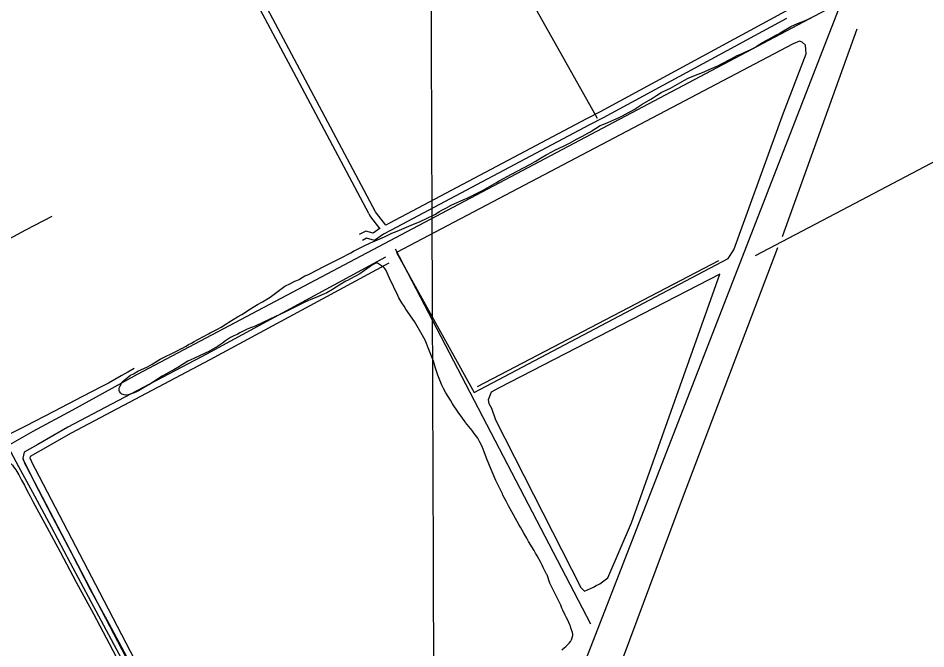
# Model space of a CAD drawing. Extents: x 3392644 to 3430565, y 576657 to 602123.
# Drawn here: x 3421229 to 3425267, y 595326 to 598129 of the extents above; entities that cross this region are included whole.
import ezdxf

# ---------------------------------------------------------------- set-up
doc = ezdxf.new("R2010")
doc.units = 0
for name, color, linetype in [('V-DTCH-CNTR', 7, 'Continuous'), ('V-GRID-MAJR', 7, 'Continuous'), ('V-ROAD-CNTR', 7, 'Continuous'), ('V-SITE-VEGE', 7, 'Continuous'), ('V-TOPO-SHOR', 7, 'Continuous')]:
    doc.layers.add(name, color=color, linetype=linetype)

msp = doc.modelspace()

# ---------------------------------------------------------------- linework, layer by layer
at = {"layer": 'V-DTCH-CNTR'}
for points in [[(3421377.762, 597248.21), (3421260.9590000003, 597186.541), (3421133.1410000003, 597119.297), (3420988.81, 597042.513), (3420812.168, 596950.75)], [(3421744.873, 596572.603), (3421716.305, 596555.9940000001), (3421687.631, 596539.569), (3421658.853, 596523.329), (3421629.97, 596507.274), (3421600.982, 596491.406), (3421514.704, 596447.551), (3421387.085, 596381.179), (3421261.8540000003, 596315.2170000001), (3421183.522, 596276.579), (3421140.586, 596254.055), (3421031.265, 596194.547), (3420888.561, 596115.349), (3420741.482, 596034.135), (3420593.606, 595953.319), (3420425.072, 595858.054), (3420326.09, 595803.776), (3420181.796, 595723.3740000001), (3420006.897, 595625.688), (3419853.862, 595539.666), (3419698.818, 595457.22), (3419504.002, 595357.0480000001), (3419510.847, 595342.73), (3419541.313, 595278.974)], [(3422103.506, 594566.129), (3422077.679, 594613.331), (3422051.827, 594660.5210000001), (3422025.946, 594707.697), (3421982.582, 594789.105), (3421908.981, 594927.535), (3421820.282, 595089.948), (3421723.215, 595270.454), (3421633.707, 595437.198), (3421550.974, 595588.599), (3421466.607, 595752.211), (3421382.661, 595909.914), (3421299.887, 596069.987), (3421251.7060000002, 596169.115)], [(3421198.188, 596147.963), (3421203.441, 596141.446), (3421208.518, 596134.792), (3421213.415, 596128.005), (3421218.129, 596121.089), (3421222.657, 596114.05), (3421226.997, 596106.894), (3421231.142, 596099.6240000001), (3421244.0870000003, 596076.111), (3421256.81, 596052.475), (3421269.304, 596028.716), (3421281.572, 596004.843), (3421293.61, 595980.852), (3421356.058, 595866.811), (3421414.932, 595757.485), (3421486.548, 595622.196), (3421564.108, 595480.63), (3421634.127, 595349.6730000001), (3421711.7260000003, 595199.8250000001)]]:
    msp.add_lwpolyline(points, dxfattribs=at)
at = {"layer": 'V-GRID-MAJR'}
msp.add_spline([(3423129.4990000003, 582140.143), (3423105.705, 588199.314), (3423081.9020000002, 594260.42), (3423058.099, 600321.545), (3423058.091, 600323.46)], degree=3, dxfattribs=at)
at = {"layer": 'V-ROAD-CNTR'}
for points in [[(3422789.0723840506, 597260.6114522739), (3422455.1010519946, 597887.5301984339), (3422189.2385837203, 598385.8442018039), (3421862.962236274, 598995.776981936), (3421681.7455987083, 599344.1622851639)], [(3422822.9763162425, 597263.0974473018), (3422818.938324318, 597268.3574367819), (3422481.5729990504, 597901.6441702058), (3422215.6985307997, 598399.980173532), (3421889.4961832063, 599009.77495394), (3421704.2575536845, 599365.8942417)], [(3424678.275605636, 598187.830597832), (3424666.591629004, 598171.7716299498), (3424659.977642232, 598168.88663572), (3423817.476327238, 597713.2285470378), (3423757.2314477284, 597681.3356108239)], [(3424646.9936682, 598127.757717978), (3423831.63029893, 597686.776599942), (3423770.467421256, 597654.3976647)], [(3423757.2314477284, 597681.3356108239), (3422881.0652000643, 597217.5085384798)], [(3423770.467421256, 597654.3976647), (3422887.641186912, 597187.0445994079)], [(3422837.753286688, 597194.579584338), (3422793.628374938, 597252.059469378), (3422789.835382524, 597259.1784551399)], [(3422864.6452329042, 597208.815555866), (3422822.9763162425, 597263.0974473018)], [(3422881.0652000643, 597217.5085384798), (3422864.6452329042, 597208.815555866)], [(3422838.9012843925, 597195.186583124), (3422838.9012843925, 597195.187583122), (3422808.3643454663, 597173.7456260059), (3422775.0534120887, 597183.067607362), (3422746.4884692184, 597167.8396378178)], [(3422887.641186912, 597187.0445994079), (3422854.601252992, 597169.5536343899), (3422813.970334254, 597141.0236914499), (3422778.5514050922, 597150.9356716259), (3422760.6004409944, 597141.3656907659)], [(3422863.4092353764, 597066.149841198), (3422067.279827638, 596636.3237008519), (3421449.364063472, 596310.8183518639), (3421316.513329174, 596234.6925041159)], [(3422877.661206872, 597039.7518939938), (3422081.3977994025, 596609.8517537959), (3421463.818034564, 596284.5244044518), (3421325.8613104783, 596205.472562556)], [(3421316.513329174, 596234.6925041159), (3421255.493451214, 596199.7275740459), (3421249.35546349, 596173.0316274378), (3421258.976444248, 596148.489676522), (3421264.923432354, 596137.0776993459)], [(3421325.8613104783, 596205.472562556), (3421281.791398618, 596180.2196130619), (3421280.671400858, 596175.3476228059), (3421286.322389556, 596160.931651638), (3421286.9473883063, 596159.7326540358)], [(3421286.9473883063, 596159.7326540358), (3421590.2417817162, 595577.7438180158), (3421786.8823884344, 595201.0315714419)], [(3421264.923432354, 596137.0776993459), (3421563.641834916, 595563.8698457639), (3421778.643404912, 595151.985669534)]]:
    msp.add_lwpolyline(points, dxfattribs=at)
at = {"layer": 'V-SITE-VEGE'}
for points in [[(3424539.676, 598020.449), (3424582.1550000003, 598043.526), (3424599.4590000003, 598053.862), (3424612.0500000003, 598059.836), (3424618.344, 598063.416), (3424666.3200000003, 598091.6460000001), (3424696.225, 598105.593), (3424726.531, 598117.963), (3424742.667, 598124.7440000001), (3424755.6520000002, 598131.51)], [(3422031.505, 596702.324), (3422075.95, 596726.593), (3422083.423, 596730.9670000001), (3422115.294, 596746.106), (3422131.8140000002, 596755.254), (3422157.3680000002, 596771.939), (3422166.015, 596777.897), (3422204.157, 596801.345), (3422224.217, 596812.486), (3422262.7460000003, 596837.1190000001), (3422293.812, 596855.803), (3422316.228, 596868.924), (3422349.649, 596889.591), (3422415.281, 596937.227), (3422439.671, 596950.361), (3422453.044, 596957.128), (3422458.949, 596959.915), (3422475.478, 596966.698), (3422479.021, 596967.898), (3422480.985, 596969.485), (3422503.794, 596983.397), (3422517.18, 596988.194), (3422566.356, 597012.88), (3422579.3340000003, 597020.435), (3422593.8910000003, 597027.603), (3422656.446, 597059.055), (3422662.348, 597061.846), (3422708.373, 597086.121), (3422720.96, 597092.886), (3422767.771, 597117.167), (3422796.494, 597131.105), (3422806.73, 597135.0970000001), (3422857.8910000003, 597157.824), (3422890.9420000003, 597172.966), (3422914.16, 597182.936), (3422976.741, 597209.263), (3423017.674, 597226.02), (3423044.828, 597237.982), (3423082.204, 597256.302), (3423103.829, 597270.21), (3423112.873, 597275.379), (3423130.967, 597285.324), (3423154.5700000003, 597297.6630000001), (3423184.8710000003, 597311.61), (3423198.252, 597317.1950000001), (3423218.72, 597325.573), (3423225.802, 597328.764), (3423264.7490000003, 597348.6680000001), (3423282.4560000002, 597357.035), (3423294.258, 597363.007), (3423357.185, 597398.799), (3423368.591, 597405.558), (3423423.657, 597435.399), (3423505.082, 597479.167), (3423528.287, 597492.688), (3423552.667, 597507.395), (3423578.232, 597521.714), (3423606.554, 597536.837), (3423615.991, 597542.401), (3423658.487, 597562.324), (3423680.913, 597573.473), (3423715.921, 597592.176), (3423736.768, 597603.712), (3423739.129, 597604.513), (3423763.517, 597618.0380000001), (3423772.563, 597623.207), (3423781.2090000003, 597629.1630000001), (3423796.543, 597639.0970000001), (3423817.3850000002, 597651.42), (3423833.519, 597658.596), (3423852.412, 597666.18), (3423877.9960000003, 597676.951), (3423902.3910000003, 597688.108), (3423917.342, 597695.6730000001), (3423931.111, 597702.837), (3423971.6240000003, 597725.115), (3423978.307, 597729.486), (3424005.437, 597746.572), (3424043.5810000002, 597769.629), (3424055.768, 597777.18), (3424068.349, 597785.5210000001), (3424089.585, 597798.241), (3424115.16, 597810.1950000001), (3424131.286, 597818.553), (3424193.431, 597853.951), (3424209.9560000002, 597861.914), (3424226.477, 597870.278), (3424280.8000000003, 597891.042), (3424303.228, 597901.7980000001), (3424344.553, 597919.348), (3424358.325, 597925.723), (3424400.809, 597948.407), (3424427.947, 597963.5210000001), (3424431.8880000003, 597964.328), (3424449.992, 597971.908), (3424462.19, 597977.882), (3424474.779, 597984.253), (3424488.156, 597990.626), (3424508.219, 598000.975), (3424520.404, 598009.314), (3424539.676, 598020.449)], [(3423216.748, 596335.316), (3423186.5700000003, 596378.156), (3423161.5500000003, 596415.106), (3423152.012, 596430.442), (3423131.342, 596464.258), (3423121.395, 596483.1410000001), (3423114.225, 596497.698), (3423095.8710000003, 596542.567), (3423085.473, 596572.884), (3423079.061, 596594.148), (3423075.853, 596605.175), (3423056.2830000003, 596656.743), (3423038.733, 596698.068), (3423020.826, 596731.504), (3422991.804, 596780.662), (3422953.68, 596835.6900000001), (3422945.3340000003, 596849.061), (3422935.406, 596863.997), (3422922.677, 596886.414), (3422917.109, 596896.64), (3422881.25, 596972.977), (3422864.117, 597009.964), (3422858.95, 597018.2220000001), (3422854.198, 597022.144), (3422827.6890000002, 597040.158), (3422824.132, 597041.716), (3422811.145, 597036.133), (3422804.856, 597032.16), (3422759.2630000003, 596999.605), (3422748.251, 596993.24), (3422706.558, 596970.5650000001), (3422693.58, 596963.405), (3422686.893, 596959.428), (3422664.869, 596946.703), (3422643.24, 596933.586), (3422627.518, 596923.258), (3422601.561, 596908.148), (3422550.007, 596885.816), (3422523.6350000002, 596875.042), (3422495.303, 596862.287), (3422412.289, 596820.876), (3422373.727, 596802.551), (3422317.065, 596776.648), (3422282.8310000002, 596760.708), (3422266.691, 596754.716), (3422261.966, 596752.723), (3422247.8000000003, 596746.343), (3422215.538, 596730.414), (3422202.56, 596723.254), (3422187.9960000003, 596717.268), (3422173.441, 596709.314), (3422151.4250000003, 596695.01), (3422137.673, 596684.6900000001), (3422116.056, 596669.208), (3422077.116, 596648.1190000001), (3422041.699, 596631.782), (3422010.619, 596616.252), (3421996.449, 596610.6630000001), (3421983.467, 596604.294), (3421939.429, 596576.871), (3421920.9450000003, 596565.741), (3421909.147, 596559.373), (3421885.1520000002, 596546.246), (3421869.024, 596537.493), (3421856.8370000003, 596529.942), (3421826.565, 596510.078), (3421810.056, 596498.562), (3421794.324, 596489.813), (3421763.647, 596472.313), (3421754.597, 596467.93), (3421744.7600000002, 596463.545), (3421718.382, 596454.35), (3421706.557, 596453.111), (3421690.363, 596457.7660000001), (3421687.989, 596459.726), (3421685.218, 596461.684), (3421679.2630000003, 596470.332), (3421678.063, 596473.875), (3421678.022, 596482.551), (3421679.961, 596488.871), (3421680.346, 596490.843), (3421686.599, 596503.4940000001), (3421689.724, 596509.029), (3421694.432, 596514.178), (3421699.929, 596519.726), (3421704.248, 596523.296), (3421714.46, 596532.02), (3421728.611, 596541.554), (3421741.592, 596548.714), (3421760.468, 596559.846), (3421804.148, 596579.773), (3421824.99, 596591.703), (3421861.17, 596613.172), (3421932.773, 596649.008), (3421955.593, 596660.16), (3421957.562, 596660.956), (3421976.045, 596671.694), (3421986.664, 596678.055), (3421999.253, 596684.424), (3422011.4420000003, 596691.582), (3422031.505, 596702.324)], [(3423646.723, 595320.698), (3423657.719, 595330.215), (3423664.789, 595336.558), (3423680.097, 595351.221), (3423685.1950000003, 595357.558), (3423688.3200000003, 595363.487), (3423690.278, 595366.258), (3423696.107, 595384.821), (3423695.685, 595390.733), (3423694.861, 595397.828), (3423688.054, 595419.485), (3423685.6580000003, 595425.785), (3423682.467, 595432.867), (3423673.697, 595452.544), (3423667.324, 595465.924), (3423662.941, 595475.365), (3423651.397, 595497.7880000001), (3423647.809, 595506.054), (3423642.617, 595519.0430000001), (3423637.839, 595528.879), (3423622.696, 595561.934), (3423613.9390000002, 595579.2440000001), (3423598.419, 595607.959), (3423594.43, 595617.799), (3423581.6380000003, 595654.018), (3423579.649, 595657.164), (3423564.912, 595687.853), (3423560.525, 595698.087), (3423554.555, 595709.4940000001), (3423537.852, 595738.598), (3423530.299, 595751.181), (3423523.935, 595762.587), (3423498.895, 595803.481), (3423490.938, 595817.6410000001), (3423477.819, 595840.056), (3423463.89, 595866.41), (3423456.732, 595878.604), (3423416.964, 595947.824), (3423409.798, 595961.984), (3423400.24, 595981.657), (3423385.521, 596008.404), (3423382.73, 596014.7000000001), (3423373.168, 596035.161), (3423358.037, 596065.455), (3423354.447, 596074.1140000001), (3423333.711, 596122.127), (3423312.963, 596172.506), (3423301.781, 596201.637), (3423296.99, 596213.839), (3423291.006, 596228.009), (3423282.648, 596244.137), (3423273.1, 596261.443), (3423263.5670000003, 596275.99), (3423257.616, 596283.455), (3423248.881, 596295.636), (3423219.523, 596331.779), (3423216.748, 596335.316)]]:
    msp.add_lwpolyline(points, dxfattribs=at)
for points in [[(3423257.454, 596465.903), (3424388.04, 597061.1190000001), (3424413.22, 597099.748), (3424633.648, 597708.746), (3424734.3510000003, 597970.081), (3424731.8540000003, 598009.732), (3424716.4760000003, 598022.1680000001), (3424704.759, 598026.556), (3424676.644, 598015.723), (3422912.165, 597087.8470000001)], [(3423732.254, 595597.868), (3423747.487, 595581.482), (3423787.757, 595599.779), (3423799.91, 595607.24), (3423816.015, 595614.559), (3423852.623, 595640.901), (3423956.696, 595886.2880000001), (3424349.832, 596991.319), (3423369.043, 596485.522), (3423332.73, 596467.082), (3423319.555, 596431.963), (3423322.926, 596416.015), (3423334.061, 596395.826), (3423351.936, 596343.7390000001)]]:
    msp.add_lwpolyline(points, close=True, dxfattribs=at)
at = {"layer": 'V-TOPO-SHOR'}
for p, q in [((3421759.241, 596546.084), (3426066.3830557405, 598824.0943134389)), ((3424628.505931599, 597159.0321287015), (3424960.922504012, 598081.8280337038)), ((3422905.182673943, 597104.0936083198), (3423775.0953588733, 595437.1443328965)), ((3423272.148741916, 596491.1337363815), (3424345.1251788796, 597051.7394798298))]:
    msp.add_line(p, q, dxfattribs=at)
for points in [[(3423805.3213366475, 597683.2675696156), (3423129.048327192, 598890.2002800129), (3422266.9535340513, 598407.1481304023)], [(3422638.304, 594713.894), (3423756.457338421, 595283.5029999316), (3424878.5769840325, 598167.0875478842)], [(3426218.6807442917, 597972.0961427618), (3424863.893989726, 597259.9052644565), (3424507.3697923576, 597072.8626118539)], [(3424607.2557955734, 597108.9462526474), (3424182.6687098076, 595992.9248583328), (3423892.5965464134, 595213.1646579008)], [(3421168.375, 596220.837), (3421181.714, 596228.437), (3421295.343, 596293.18), (3421471.866, 596388.228), (3421646.413, 596484.449), (3421759.241, 596546.084)], [(3422075.344, 594570.094), (3421990.661, 594722.229), (3421907.134, 594879.888), (3421821.24, 595037.931), (3421735.358, 595193.607), (3421644.666, 595365.8150000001), (3421553.594, 595535.263), (3421461.3310000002, 595705.888), (3421377.398, 595866.304), (3421303.426, 596003.907), (3421232.248, 596134.426), (3421195.667, 596201.258), (3421181.714, 596228.437)]]:
    msp.add_lwpolyline(points, dxfattribs=at)

doc.saveas('drawing.dxf')
